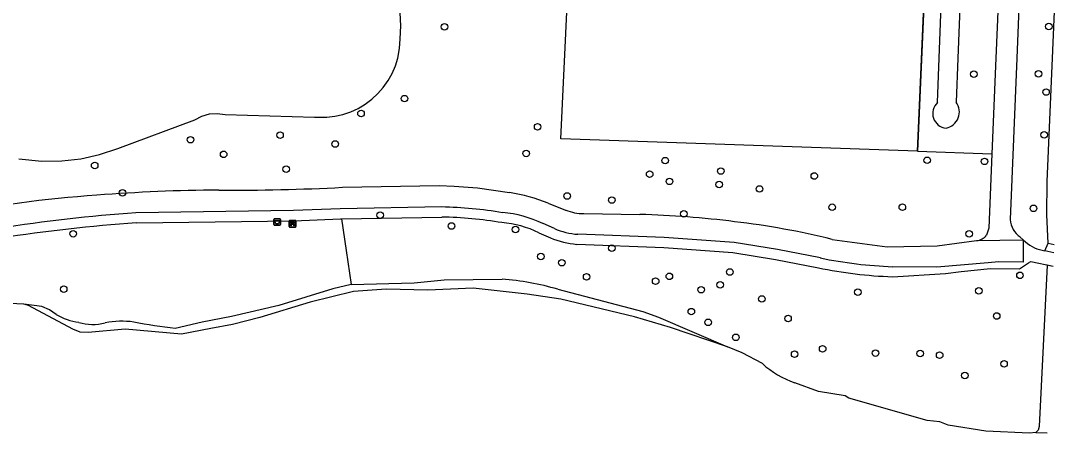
# Model space of a CAD drawing. Extents: x 159053 to 160041, y 380450 to 381422.
# Drawn here: x 159828.8 to 159982.7, y 380694.1 to 380755.6 of the extents above; entities that cross this region are included whole.
import ezdxf

# ---------------------------------------------------------------- set-up
doc = ezdxf.new("R2010")
doc.units = 0
for name, color, linetype in [('IMGEO_Afvalbak', 7, 'Continuous'), ('IMGEO_Bank', 7, 'Continuous'), ('IMGEO_Boom', 7, 'Continuous'), ('IMGEO_Fietspad_gesloten', 7, 'Continuous'), ('IMGEO_Groenvoorziening', 7, 'Continuous'), ('IMGEO_Hek', 7, 'Continuous'), ('IMGEO_Loofbos', 7, 'Continuous'), ('IMGEO_Voetpad_halfverhard', 7, 'Continuous'), ('IMGEO_Waterloop', 7, 'Continuous')]:
    doc.layers.add(name, color=color, linetype=linetype)

msp = doc.modelspace()

# ---------------------------------------------------------------- linework, layer by layer
at = {"layer": 'IMGEO_Afvalbak'}
for p, q in [((159866.46, 380725.17), (159866.46, 380725.96)), ((159866.46, 380725.96), (159866.46, 380725.17)), ((159866.56, 380726.06), (159867.35, 380726.06)), ((159867.35, 380726.06), (159866.56, 380726.06)), ((159867.35, 380725.07), (159866.56, 380725.07)), ((159866.56, 380725.07), (159867.35, 380725.07)), ((159867.45, 380725.96), (159867.45, 380725.17)), ((159867.45, 380725.17), (159867.45, 380725.96))]:
    msp.add_line(p, q, dxfattribs=at)
msp.add_lwpolyline([(159866.61, 380725.78), (159867.31, 380725.78), (159867.16, 380725.31), (159866.75, 380725.31), (159866.61, 380725.78)], dxfattribs=at)
for centre, start, end in [((159866.56, 380725.96), 90, 180), ((159866.56, 380725.96), 90, 180), ((159866.56, 380725.17), 180, 270), ((159866.56, 380725.17), 180, 270), ((159867.35, 380725.96), 0, 90), ((159867.35, 380725.96), 360, 90), ((159867.35, 380725.17), 270, 0), ((159867.35, 380725.17), 270, 0)]:
    msp.add_arc(centre, 0.1, start, end, dxfattribs=at)
at = {"layer": 'IMGEO_Bank'}
for p, q in [((159868.75, 380724.88), (159868.75, 380725.72)), ((159868.75, 380725.72), (159868.75, 380724.88)), ((159868.82, 380725.81), (159869.66, 380725.81)), ((159869.66, 380725.81), (159868.82, 380725.81)), ((159869.67, 380724.81), (159868.83, 380724.81)), ((159868.83, 380724.81), (159869.67, 380724.81)), ((159869.44, 380725.21), (159869.05, 380725.21)), ((159869.06, 380725.32), (159869.06, 380725.42)), ((159869.1, 380725.42), (159869.1, 380725.32)), ((159869.39, 380725.43), (159869.11, 380725.43)), ((159869.11, 380725.31), (159869.39, 380725.31)), ((159869.39, 380725.32), (159869.39, 380725.42)), ((159869.44, 380725.42), (159869.44, 380725.32)), ((159869.75, 380725.73), (159869.75, 380724.89)), ((159869.75, 380724.89), (159869.75, 380725.73))]:
    msp.add_line(p, q, dxfattribs=at)
for points in [[(159868.99, 380725.21), (159868.85, 380725.21), (159868.96, 380725.31), (159869.05, 380725.31)], [(159869.05, 380725.43), (159868.96, 380725.43), (159868.96, 380725.59), (159869.53, 380725.59), (159869.53, 380725.43), (159869.44, 380725.43)], [(159869.04, 380725.2), (159869.04, 380724.99), (159869, 380724.99), (159869, 380725.2)], [(159869.44, 380725.31), (159869.53, 380725.31), (159869.64, 380725.21), (159869.5, 380725.21)], [(159869.49, 380725.2), (159869.49, 380724.99), (159869.45, 380724.99), (159869.45, 380725.2)]]:
    msp.add_lwpolyline(points, dxfattribs=at)
for centre, radius, start, end in [((159868.83, 380725.73), 0.0779, 92.4484, 184.2845), ((159868.83, 380725.73), 0.0779, 92.4484, 184.2845), ((159868.83, 380724.89), 0.0779, 182.4484, 274.2845), ((159868.83, 380724.89), 0.0779, 182.4484, 274.2845), ((159868.99, 380725.2), 0.00671, 2.8957, 87.1043), ((159869.05, 380725.2), 0.00671, 92.8957, 177.1043), ((159869.05, 380725.42), 0.00671, 2.8957, 87.1043), ((159869.05, 380725.32), 0.00671, 272.8957, 357.1043), ((159869.11, 380725.42), 0.00671, 92.8957, 177.1043), ((159869.11, 380725.32), 0.00671, 182.8957, 267.1043), ((159869.39, 380725.42), 0.00671, 2.8957, 87.1043), ((159869.39, 380725.32), 0.00671, 272.8957, 357.1043), ((159869.44, 380725.42), 0.00671, 92.8957, 177.1043), ((159869.44, 380725.32), 0.00671, 182.8957, 267.1043), ((159869.44, 380725.2), 0.00671, 2.8957, 87.1043), ((159869.5, 380725.2), 0.00671, 92.8957, 177.1043), ((159869.67, 380725.73), 0.0779, 2.4484, 94.2845), ((159869.67, 380725.73), 0.0779, 2.4484, 94.2845), ((159869.67, 380724.89), 0.0779, 272.4484, 4.2845), ((159869.67, 380724.89), 0.0779, 272.4484, 4.2845)]:
    msp.add_arc(centre, radius, start, end, dxfattribs=at)
at = {"layer": 'IMGEO_Boom'}
for centre in [(159891.85, 380754.66), (159981.76, 380754.69), (159970.63, 380747.58), (159980.23, 380747.65), (159981.36, 380744.93), (159885.91, 380743.95), (159879.43, 380741.74), (159905.71, 380739.76), (159867.38, 380738.52), (159981.08, 380738.57), (159854.05, 380737.83), (159875.58, 380737.19), (159858.99, 380735.65), (159903.99, 380735.79), (159839.8, 380733.98), (159868.29, 380733.45), (159924.67, 380734.71), (159963.68, 380734.76), (159972.22, 380734.6), (159922.38, 380732.71), (159932.97, 380733.16), (159946.88, 380732.42), (159925.33, 380731.62), (159932.72, 380731.14), (159938.73, 380730.49), (159843.95, 380729.91), (159910.1, 380729.44), (159916.75, 380728.84), (159949.54, 380727.76), (159959.98, 380727.76), (159979.49, 380727.6), (159882.29, 380726.57), (159927.47, 380726.77), (159892.88, 380724.97), (159902.43, 380724.46), (159836.59, 380723.82), (159969.91, 380723.79), (159916.76, 380721.67), (159906.19, 380720.42), (159909.31, 380719.5), (159934.32, 380718.12), (159913, 380717.38), (159923.27, 380716.76), (159925.31, 380717.47), (159977.48, 380717.62), (159835.19, 380715.55), (159930.03, 380715.48), (159932.87, 380716.21), (159953.35, 380715.12), (159971.36, 380715.3), (159939.07, 380714.1), (159928.58, 380712.21), (159931.09, 380710.62), (159942.97, 380711.19), (159974.02, 380711.56), (159935.2, 380708.38), (159943.95, 380705.88), (159948.12, 380706.68), (159955.99, 380706.04), (159962.62, 380705.96), (159965.53, 380705.71), (159975.11, 380704.45), (159969.28, 380702.69)]:
    msp.add_circle(centre, 0.489, dxfattribs=at)
at = {"layer": 'IMGEO_Fietspad_gesloten'}
for points in [[(159979.75, 380815.86), (159979.29, 380807.44), (159976.99, 380750), (159976.03, 380725.92)], [(159976.65, 380814.87), (159973.9, 380750), (159973.29, 380735.73)], [(159973.29, 380735.73), (159972.83, 380724.66), (159972.48, 380723.59)], [(159876.69, 380730.74), (159891.05, 380731.01), (159893.27, 380730.93), (159896.77, 380730.65), (159901.54, 380729.96)], [(159891.44, 380727.81), (159876.33, 380727.52), (159869.39, 380727.26), (159845.94, 380726.93)], [(159907.28, 380728.37), (159909.88, 380727.35)], [(159912.6, 380726.83), (159920.93, 380726.69)], [(159908.2, 380724.59), (159906.51, 380725.34)], [(159947.78, 380720.21), (159941.38, 380721.48), (159934.94, 380722.52), (159924.55, 380723.28), (159911.67, 380723.73)], [(159977.52, 380723.33), (159977.95, 380722.93)], [(159949.56, 380722.98), (159957.74, 380721.88), (159965.17, 380722.04), (159971.03, 380722.8)], [(159977.95, 380722.93), (159977.95, 380719.59), (159974.28, 380719.64), (159972.75, 380719.5), (159965.09, 380718.82), (159958.56, 380718.91)], [(159971.03, 380722.8), (159977.95, 380722.93)]]:
    msp.add_lwpolyline(points, dxfattribs=at)
for centre, radius, start, end in [((159860.28, 381044.83), 314.52, 269.633, 272.991), ((159850.29, 380573.03), 156.85, 93.7123, 102.1652), ((159859.5, 380485.45), 244.87, 90.2896, 94.5364), ((159897.25, 380703.31), 26.99, 68.1704, 80.8523), ((159890.45, 380668.43), 59.38, 80.2642, 89.0457), ((159862.5, 380488.48), 239.02, 93.9731, 98.8947), ((159899.1, 380709.87), 17.15, 64.4142, 85.345), ((159912.47, 380733.51), 6.68, 247.1984, 271.1227), ((159916.81, 380580.48), 146.27, 82.8452, 88.3866), ((159912.65, 380735.13), 11.44, 247.1397, 265.1221), ((159921.07, 380607.05), 119.38, 76.1959, 83.2888), ((159979.43, 380726.15), 3.4, 183.927, 235.8442), ((159970.84, 380724.88), 2.09, 275.1448, 321.6545), ((159960.81, 380782.87), 64, 258.2469, 267.9783)]:
    msp.add_arc(centre, radius, start, end, dxfattribs=at)
at = {"layer": 'IMGEO_Groenvoorziening'}
for points in [[(159877.95, 380716.24), (159875.23, 380715.61), (159867.18, 380713.13), (159860.16, 380711.49), (159855.8, 380710.66), (159851.79, 380709.72)], [(159834.05, 380711.78), (159833.06, 380712.5), (159831.95, 380713), (159829.25, 380713.32)]]:
    msp.add_lwpolyline(points, dxfattribs=at)
for centre, radius, start, end in [((159838.92, 380720.44), 9.93, 240.6199, 261.3977), ((159843.82, 380697.18), 13.6, 82.3826, 100.413), ((159839.48, 380717.14), 6.84, 252.5788, 285.9012), ((159867.93, 380836.02), 127.32, 259.9082, 262.7181)]:
    msp.add_arc(centre, radius, start, end, dxfattribs=at)
at = {"layer": 'IMGEO_Hek'}
for points in [[(159962.24, 380736.11), (159909.17, 380737.94), (159912.66, 380812.39)], [(159962.24, 380736.11), (159964.51, 380788.69)]]:
    msp.add_lwpolyline(points, dxfattribs=at)
at = {"layer": 'IMGEO_Loofbos'}
for points in [[(159962.24, 380736.11), (159909.17, 380737.94), (159912.66, 380812.39)], [(159964.4, 380786.14), (159962.24, 380736.11)], [(159828.49, 380734.96), (159831.96, 380734.64), (159834.91, 380734.67), (159837.75, 380735), (159840.54, 380735.62), (159843.26, 380736.54), (159854.7, 380740.8), (159855.72, 380741.34), (159856.86, 380741.67), (159858.04, 380741.75), (159859.21, 380741.59), (159872.53, 380741.19), (159874.32, 380741.17), (159875.54, 380741.32), (159876.74, 380741.59), (159877.9, 380741.99), (159879.01, 380742.5), (159880.07, 380743.13), (159881.05, 380743.87), (159881.95, 380744.7), (159882.75, 380745.62), (159883.46, 380746.63), (159884.06, 380747.7), (159884.54, 380748.83), (159884.9, 380750), (159885.17, 380751.43), (159885.26, 380752.88), (159885.33, 380754.81), (159885.16, 380758.72)], [(159962.24, 380736.11), (159973.29, 380735.73)], [(159876.54, 380726.02), (159877.22, 380721.31), (159877.95, 380716.24)], [(159981.19, 380721.27), (159981.67, 380722.4)], [(159877.95, 380716.24), (159887.35, 380716.49), (159891.79, 380716.93), (159900.42, 380717.04)], [(159908.7, 380715.54), (159921.38, 380712.25), (159923.68, 380711.41), (159933.94, 380706.97)]]:
    msp.add_lwpolyline(points, dxfattribs=at)
msp.add_arc((159897.68, 380678.36), 38.78, 73.5016, 85.9497, dxfattribs=at)
at = {"layer": 'IMGEO_Voetpad_halfverhard'}
for points in [[(159876.54, 380726.02), (159891.45, 380726.31)], [(159846.02, 380725.43), (159869.43, 380725.76), (159876.37, 380726.02), (159876.54, 380726.02)], [(159905.9, 380723.96), (159907.62, 380723.21)], [(159911.55, 380722.24), (159924.47, 380721.78), (159934.77, 380721.03), (159941.12, 380720), (159947.48, 380718.74)], [(159977.95, 380722.93), (159978.29, 380722.61)], [(159982.52, 380720.97), (159981.19, 380721.27)], [(159958.5, 380717.41), (159966.38, 380717.89), (159968.73, 380718.2), (159973.12, 380718.62), (159977.39, 380718.61), (159978.75, 380719.48), (159979.1, 380719.7), (159982.44, 380719)]]:
    msp.add_lwpolyline(points, dxfattribs=at)
for centre, radius, start, end in [((159890.41, 380667.54), 58.78, 80.2375, 88.9884), ((159862.53, 380488.27), 237.74, 93.9815, 98.8897), ((159899.1, 380709.85), 15.67, 64.2673, 85.3417), ((159912.65, 380735.16), 12.97, 247.151, 265.0926), ((159982.02, 380726.86), 5.65, 228.6605, 261.5137), ((159960.82, 380782.92), 65.55, 258.2571, 267.9754)]:
    msp.add_arc(centre, radius, start, end, dxfattribs=at)
at = {"layer": 'IMGEO_Waterloop'}
for points in [[(159970.92, 380817.72), (159968.24, 380750), (159967.98, 380743.43)], [(159965.21, 380743.38), (159965.46, 380750), (159967.57, 380806.07)], [(159981.67, 380722.4), (159981.49, 380726.63), (159981.54, 380731.58), (159982.34, 380750), (159982.74, 380759.3)], [(159981.67, 380722.4), (159982.57, 380722.23), (159982.57, 380722.23)], [(159982.44, 380718.92), (159982.44, 380718.92), (159981.52, 380719.11), (159980.35, 380695.09), (159980.21, 380694.54), (159979.83, 380694.2)], [(159933.94, 380706.97), (159925.49, 380709.87), (159920.13, 380711.45), (159909.14, 380714.07), (159904.14, 380714.82), (159896.12, 380715.69), (159889.38, 380715.42), (159883.17, 380715.56), (159878.31, 380715.2), (159871.86, 380713.63), (159864.37, 380711.33), (159860.32, 380710.29), (159857.08, 380709.69), (159852.71, 380708.83), (159844.33, 380709.6), (159838.85, 380709.09), (159837.64, 380709.16), (159836.54, 380709.59), (159829.96, 380713.11), (159829.25, 380713.32)], [(159829.25, 380713.32), (159827.18, 380713.44), (159825.9, 380713.37)], [(159939.15, 380704.47), (159936.16, 380706.05), (159933.94, 380706.97)], [(159979.83, 380694.2), (159978.91, 380694.08), (159972.39, 380694.41), (159966.79, 380695.29), (159965.58, 380695.77), (159963.65, 380696), (159952.02, 380699.3), (159951.45, 380699.66), (159947.5, 380700.32), (159943.98, 380701.62)], [(159979.83, 380694.2), (159981.51, 380694.15)]]:
    msp.add_lwpolyline(points, dxfattribs=at)
for centre, radius, start, end in [((159966.7, 380741.74), 2.21, 132.3, 264.3011), ((159966, 380741.96), 2.46, 281.1495, 36.6885), ((159948.76, 380715.28), 14.47, 228.3617, 250.6927)]:
    msp.add_arc(centre, radius, start, end, dxfattribs=at)

doc.saveas('drawing.dxf')
